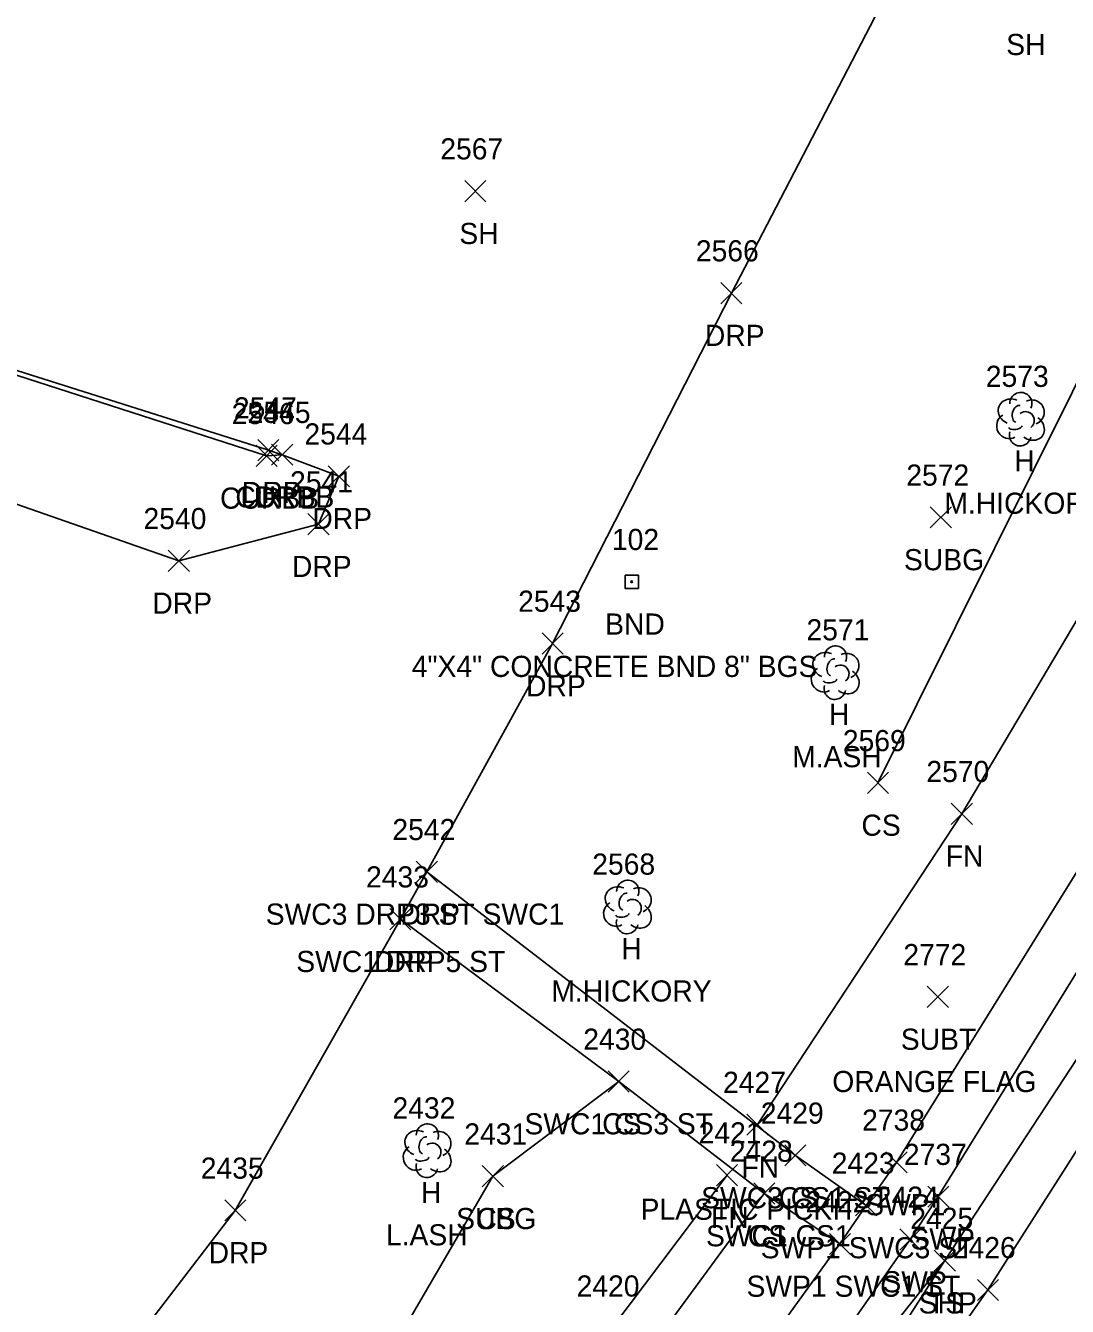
# Model space of a CAD drawing. Extents: x 1477930 to 1480780, y 774090 to 784647.
# Drawn here: x 1479303.9 to 1479402.4, y 774857.9 to 774979 of the extents above; entities that cross this region are included whole.
import ezdxf

# ---------------------------------------------------------------- set-up
doc = ezdxf.new("R2010")
doc.units = 0
for name, color, linetype in [('L_A', 7, 'Continuous'), ('L_C', 7, 'Continuous'), ('L_I', 7, 'Continuous'), ('L_TIC', 7, 'Continuous'), ('LELB', 7, 'Continuous'), ('LFNC', 7, 'Continuous'), ('LTD', 7, 'Continuous'), ('M_A', 7, 'Continuous'), ('M_C', 7, 'Continuous'), ('M_I', 7, 'Continuous'), ('MHBP', 7, 'Continuous'), ('P_A', 7, 'Continuous'), ('P_I', 7, 'Continuous'), ('P_TIC', 7, 'Continuous'), ('PET', 7, 'Continuous'), ('PSP', 7, 'Continuous'), ('R_A', 7, 'Continuous'), ('R_I', 7, 'Continuous'), ('R_TIC', 7, 'Continuous'), ('RC', 7, 'Continuous'), ('RDP', 7, 'Continuous'), ('RSW', 7, 'Continuous'), ('U_A', 7, 'Continuous'), ('U_C', 7, 'Continuous'), ('U_I', 7, 'Continuous'), ('U_TIC', 7, 'Continuous')]:
    doc.layers.add(name, color=color, linetype=linetype)

msp = doc.modelspace()

# ---------------------------------------------------------------- linework, layer by layer
at = {"layer": 'L_TIC'}
for points in [[(1479345.4, 774962.36), (1479347.4, 774964.36)], [(1479347.4, 774962.36), (1479345.4, 774964.36)], [(1479383.48, 774906.4), (1479385.48, 774908.4)], [(1479385.48, 774906.4), (1479383.48, 774908.4)], [(1479391.41, 774903.48), (1479393.41, 774905.48)], [(1479393.41, 774903.48), (1479391.41, 774905.48)], [(1479358.96, 774878.16), (1479360.96, 774880.16)], [(1479360.96, 774878.16), (1479358.96, 774880.16)], [(1479372.09, 774874.08), (1479374.09, 774876.08)], [(1479374.09, 774874.08), (1479372.09, 774876.08)], [(1479375.67, 774871.17), (1479377.67, 774873.17)], [(1479377.67, 774871.17), (1479375.67, 774873.17)], [(1479347.06, 774869.2), (1479349.06, 774871.2)], [(1479349.06, 774869.2), (1479347.06, 774871.2)], [(1479369.21, 774869.3), (1479371.21, 774871.3)], [(1479371.21, 774869.3), (1479369.21, 774871.3)], [(1479372.73, 774867.57), (1479374.73, 774869.57)], [(1479374.73, 774867.57), (1479372.73, 774869.57)], [(1479389.8, 774861.22), (1479391.8, 774863.22)], [(1479391.8, 774861.22), (1479389.8, 774863.22)]]:
    msp.add_lwpolyline(points, dxfattribs=at)
at = {"layer": 'LELB'}
for points in [[(1479384.48, 774907.4), (1479413.9, 774966.54), (1479429.74, 775031.02)], [(1479359.96, 774879.16), (1479348.06, 774870.2), (1479331.08, 774841.01), (1479311.27, 774814.44), (1479269.72, 774770.63), (1479258.46, 774742.87), (1479189.67, 774702.56), (1479160.61, 774665.86)], [(1478962.33, 774641.76), (1478963.97, 774605.71), (1478989.2, 774585.18), (1479035.48, 774565.64), (1479062.1, 774571.6), (1479071.52, 774575.06), (1479101.02, 774601.1), (1479154.98, 774641.54), (1479197.13, 774670.38), (1479247.47, 774711.89), (1479280.68, 774743.82), (1479306.08, 774772.18), (1479339.44, 774816.42), (1479355.38, 774843.56), (1479373.73, 774868.57)], [(1478740.27, 774421.37), (1478804.49, 774448.68), (1478839.51, 774461.41), (1478900.12, 774482.9), (1478933.76, 774495.55), (1478952.86, 774503.55), (1479014.49, 774533.68), (1479069.06, 774560.68), (1479112.01, 774585.56), (1479167.75, 774622.17), (1479210.47, 774656.8), (1479257.79, 774698.97), (1479291.85, 774733.88), (1479316.96, 774764.31), (1479351.88, 774806.96), (1479375.4, 774842.78), (1479390.8, 774862.22)]]:
    msp.add_lwpolyline(points, dxfattribs=at)
at = {"layer": 'LFNC'}
for points in [[(1479373.09, 774875.08), (1479392.41, 774904.48), (1479409.31, 774932.95), (1479448.69, 775010.76), (1479458.93, 775035.46), (1479472.64, 775073.43), (1479490.33, 775128.57)], [(1478963.8, 774657.83), (1478978.61, 774653.25), (1478971.45, 774628.81), (1478963.97, 774605.71), (1479000.4, 774593.85), (1479046.12, 774579.13), (1479053.93, 774576.72), (1479097.31, 774607.25), (1479152.18, 774645.44), (1479192.1, 774673.94), (1479241.74, 774716.53), (1479274.15, 774749.58), (1479299.07, 774777.69), (1479333.92, 774820.28), (1479359.32, 774855.82), (1479370.21, 774870.3)]]:
    msp.add_lwpolyline(points, dxfattribs=at)
at = {"layer": 'LTD'}
for p, q in [((1479397.94, 774941.85), (1479397.94, 774941.85)), ((1479397.94, 774941.85), (1479397.94, 774941.85)), ((1479380.42, 774917.88), (1479380.42, 774917.88)), ((1479380.42, 774917.88), (1479380.42, 774917.88)), ((1479360.77, 774895.72), (1479360.77, 774895.72)), ((1479360.77, 774895.72), (1479360.77, 774895.72)), ((1479341.83, 774872.66), (1479341.83, 774872.66)), ((1479341.83, 774872.66), (1479341.83, 774872.66))]:
    msp.add_line(p, q, dxfattribs=at)
for centre in [(1479397.99, 774943.28), (1479380.46, 774919.31), (1479360.82, 774897.15), (1479341.87, 774874.1)]:
    msp.add_arc(centre, 1.05, 335.5272, 180.9563, dxfattribs=at)
for centre, major_axis, ratio, start_param, end_param in [((1479397.15, 774942.51), (1.21, -0.51), 0.895232, 1.570796, 4.712389), ((1479397.73, 774942.3), (-0.208, -0.792), 0.645439, 3.141593, 6.283185), ((1479398.98, 774942.43), (-1.14, -0.48), 0.949671, 1.570796, 4.712389), ((1479396.86, 774941.14), (0.58, -1.04), 0.959034, 3.141593, 6.283185), ((1479398.44, 774941.68), (-0.5, 0.667), 0.989748, 3.141593, 6.283185), ((1479398.94, 774941.01), (-1.09, 0.79), 0.841452, 1.570796, 4.712389), ((1479397.94, 774940.35), (0.26, 1.06), 0.942809, 1.570796, 4.712389), ((1479397.48, 774941.1), (-0.625, -0.083), 0.423636, 0, 3.141593), ((1479379.62, 774918.54), (1.21, -0.51), 0.895232, 1.570796, 4.712389), ((1479381.46, 774918.46), (-1.14, -0.48), 0.949671, 1.570796, 4.712389), ((1479380.21, 774918.33), (-0.208, -0.792), 0.645439, 3.141593, 6.283185), ((1479380.92, 774917.71), (-0.5, 0.667), 0.989748, 3.141593, 6.283185), ((1479379.33, 774917.17), (0.58, -1.04), 0.959034, 3.141593, 6.283185), ((1479381.42, 774917.04), (-1.09, 0.79), 0.841452, 1.570796, 4.712389), ((1479380.42, 774916.38), (0.26, 1.06), 0.942809, 1.570796, 4.712389), ((1479379.96, 774917.13), (-0.625, -0.083), 0.423636, 0, 3.141593), ((1479359.98, 774896.38), (1.21, -0.51), 0.895232, 1.570796, 4.712389), ((1479360.56, 774896.17), (-0.208, -0.792), 0.645439, 3.141593, 6.283185), ((1479361.81, 774896.3), (-1.14, -0.48), 0.949671, 1.570796, 4.712389), ((1479359.69, 774895.01), (0.58, -1.04), 0.959034, 3.141593, 6.283185), ((1479361.27, 774895.55), (-0.5, 0.667), 0.989748, 3.141593, 6.283185), ((1479361.77, 774894.88), (-1.09, 0.79), 0.841452, 1.570796, 4.712389), ((1479360.77, 774894.22), (0.26, 1.06), 0.942809, 1.570796, 4.712389), ((1479360.31, 774894.97), (-0.625, -0.083), 0.423636, 0, 3.141593), ((1479341.03, 774873.33), (1.21, -0.51), 0.895232, 1.570796, 4.712389), ((1479341.62, 774873.12), (-0.208, -0.792), 0.645439, 3.141593, 6.283185), ((1479342.87, 774873.25), (-1.14, -0.48), 0.949671, 1.570796, 4.712389), ((1479340.74, 774871.95), (0.58, -1.04), 0.959034, 3.141593, 6.283185), ((1479342.33, 774872.5), (-0.5, 0.667), 0.989748, 3.141593, 6.283185), ((1479342.83, 774871.83), (-1.09, 0.79), 0.841452, 1.570796, 4.712389), ((1479341.83, 774871.16), (0.26, 1.06), 0.942809, 1.570796, 4.712389), ((1479341.37, 774871.91), (-0.625, -0.083), 0.423636, 0, 3.141593)]:
    msp.add_ellipse(centre, major_axis=major_axis, ratio=ratio, start_param=start_param, end_param=end_param, dxfattribs=at)
at = {"layer": 'MHBP'}
msp.add_lwpolyline([(1479360.57, 774927.04), (1479361.82, 774927.04), (1479361.82, 774925.79), (1479360.57, 774925.79)], close=True, dxfattribs=at)
msp.add_circle((1479361.19, 774926.42), 0.0833, dxfattribs=at)
at = {"layer": 'P_TIC'}
for points in [[(1479389.8, 774861.22), (1479391.8, 774863.22)], [(1479391.8, 774861.22), (1479389.8, 774863.22)], [(1479393.88, 774858.45), (1479395.88, 774860.45)], [(1479395.88, 774858.45), (1479393.88, 774860.45)]]:
    msp.add_lwpolyline(points, dxfattribs=at)
at = {"layer": 'PET'}
msp.add_lwpolyline([(1479168.73, 774620.31), (1479212.4, 774655.38), (1479259.7, 774697.56), (1479293.15, 774732.73), (1479318.8, 774762.89), (1479333.57, 774781.21), (1479355.81, 774805.14), (1479380.51, 774839), (1479394.88, 774859.45), (1479419.72, 774898.43), (1479440.51, 774934.48), (1479462.36, 774978.06), (1479482.36, 775026.15), (1479497.52, 775065.91), (1479509.28, 775100.79), (1479510.93, 775118.31)], dxfattribs=at)
at = {"layer": 'PSP'}
msp.add_lwpolyline([(1479333.57, 774781.21), (1479353.18, 774806.91), (1479376.82, 774840.34), (1479390.8, 774862.22), (1479415.7, 774900.26), (1479436.53, 774936.29), (1479458.59, 774979.44), (1479478.64, 775027.16), (1479495.22, 775066.68), (1479506.41, 775101.31), (1479509.16, 775114.37), (1479508.43, 775127.01)], dxfattribs=at)
at = {"layer": 'R_TIC'}
for points in [[(1479369.62, 774952.72), (1479371.62, 774954.72)], [(1479371.62, 774952.72), (1479369.62, 774954.72)], [(1479325.67, 774937.33), (1479327.67, 774939.33)], [(1479327.67, 774937.33), (1479325.67, 774939.33)], [(1479325.83, 774937.87), (1479327.83, 774939.87)], [(1479327.83, 774937.87), (1479325.83, 774939.87)], [(1479327.13, 774937.44), (1479329.13, 774939.44)], [(1479329.13, 774937.44), (1479327.13, 774939.44)], [(1479327.13, 774937.44), (1479329.13, 774939.44)], [(1479329.13, 774937.44), (1479327.13, 774939.44)], [(1479332.5, 774935.4), (1479334.5, 774937.4)], [(1479334.5, 774935.4), (1479332.5, 774937.4)], [(1479330.57, 774930.87), (1479332.57, 774932.87)], [(1479332.57, 774930.87), (1479330.57, 774932.87)], [(1479317.37, 774927.4), (1479319.37, 774929.4)], [(1479319.37, 774927.4), (1479317.37, 774929.4)], [(1479352.71, 774919.58), (1479354.71, 774921.58)], [(1479354.71, 774919.58), (1479352.71, 774921.58)], [(1479340.82, 774897.99), (1479342.82, 774899.99)], [(1479342.82, 774897.99), (1479340.82, 774899.99)], [(1479340.82, 774897.99), (1479342.82, 774899.99)], [(1479342.82, 774897.99), (1479340.82, 774899.99)], [(1479340.82, 774897.99), (1479342.82, 774899.99)], [(1479342.82, 774897.99), (1479340.82, 774899.99)], [(1479338.32, 774893.51), (1479340.32, 774895.51)], [(1479340.32, 774893.51), (1479338.32, 774895.51)], [(1479338.32, 774893.51), (1479340.32, 774895.51)], [(1479340.32, 774893.51), (1479338.32, 774895.51)], [(1479358.96, 774878.16), (1479360.96, 774880.16)], [(1479360.96, 774878.16), (1479358.96, 774880.16)], [(1479375.67, 774871.17), (1479377.67, 774873.17)], [(1479377.67, 774871.17), (1479375.67, 774873.17)], [(1479385.24, 774870.51), (1479387.24, 774872.51)], [(1479387.24, 774870.51), (1479385.24, 774872.51)], [(1479372.73, 774867.57), (1479374.73, 774869.57)], [(1479374.73, 774867.57), (1479372.73, 774869.57)], [(1479389.19, 774867.27), (1479391.19, 774869.27)], [(1479391.19, 774867.27), (1479389.19, 774869.27)], [(1479322.7, 774865.97), (1479324.7, 774867.97)], [(1479324.7, 774865.97), (1479322.7, 774867.97)], [(1479382.37, 774866.44), (1479384.37, 774868.44)], [(1479384.37, 774866.44), (1479382.37, 774868.44)], [(1479382.37, 774866.44), (1479384.37, 774868.44)], [(1479384.37, 774866.44), (1479382.37, 774868.44)], [(1479379.89, 774862.8), (1479381.89, 774864.8)], [(1479381.89, 774862.8), (1479379.89, 774864.8)], [(1479379.89, 774862.8), (1479381.89, 774864.8)], [(1479381.89, 774862.8), (1479379.89, 774864.8)], [(1479386.54, 774863.22), (1479388.54, 774865.22)], [(1479388.54, 774863.22), (1479386.54, 774865.22)]]:
    msp.add_lwpolyline(points, dxfattribs=at)
at = {"layer": 'RC'}
msp.add_lwpolyline([(1479328.13, 774938.44), (1479326.67, 774938.33), (1479294.17, 774948.81), (1479291.99, 774949.53)], dxfattribs=at)
at = {"layer": 'RDP'}
for points in [[(1479341.82, 774898.99), (1479353.71, 774920.58), (1479370.62, 774953.72), (1479387.55, 774986.35), (1479411.83, 775033.72), (1479422.89, 775054.64)], [(1479285.91, 774929.13), (1479288.89, 774938.69), (1479318.37, 774928.4), (1479331.57, 774931.87), (1479333.5, 774936.4), (1479328.13, 774938.44), (1479326.83, 774938.87), (1479294.33, 774949.15), (1479291.99, 774949.53)], [(1479339.32, 774894.51), (1479323.7, 774866.97), (1479297.16, 774832.38), (1479261.24, 774793.14), (1479230.98, 774760.26), (1479216.66, 774770.36), (1479214.83, 774766.86), (1479218.05, 774749.14), (1479185.32, 774759.37)]]:
    msp.add_lwpolyline(points, dxfattribs=at)
at = {"layer": 'RSW'}
for points in [[(1479274.17, 774731.39), (1479308.42, 774770.17), (1479343.53, 774813.46), (1479368.77, 774847.04), (1479380.89, 774863.8), (1479383.37, 774867.44), (1479386.24, 774871.51), (1479407.11, 774905.13), (1479428.53, 774941.71), (1479450.08, 774982.66), (1479469.96, 775030.3), (1479484.01, 775070.5), (1479497.13, 775105.7)], [(1479277.58, 774728.25), (1479312.53, 774767.11), (1479348.01, 774809.99), (1479373.39, 774844.03), (1479387.54, 774864.22), (1479390.19, 774868.27), (1479411.38, 774902.61), (1479432.83, 774938.99), (1479454.5, 774980.05), (1479474.41, 775028.7), (1479489.03, 775068.75), (1479501.66, 775103.93)], [(1479380.89, 774863.8), (1479373.73, 774868.57), (1479359.96, 774879.16), (1479339.32, 774894.51), (1479341.82, 774898.99)], [(1479383.37, 774867.44), (1479376.67, 774872.17), (1479341.82, 774898.99)]]:
    msp.add_lwpolyline(points, dxfattribs=at)
at = {"layer": 'U_TIC'}
for points in [[(1479389.42, 774931.51), (1479391.42, 774933.51)], [(1479391.42, 774931.51), (1479389.42, 774933.51)], [(1479389.14, 774886.16), (1479391.14, 774888.16)], [(1479391.14, 774886.16), (1479389.14, 774888.16)], [(1479347.06, 774869.2), (1479349.06, 774871.2)], [(1479349.06, 774869.2), (1479347.06, 774871.2)]]:
    msp.add_lwpolyline(points, dxfattribs=at)

# ---------------------------------------------------------------- texts
at = {"layer": 'L_A'}
for s, p in [('SH', (1479396.61, 774976.23)), ('SH', (1479344.89, 774958.36)), ('H', (1479397.37, 774936.85)), ('H', (1479379.85, 774912.88)), ('CS', (1479382.92, 774902.4)), ('FN', (1479390.89, 774899.48)), ('H', (1479360.2, 774890.72)), ('CS', (1479358.4, 774874.16)), ('FN', (1479371.57, 774870.08)), ('H', (1479341.26, 774867.66)), ('CS', (1479375.11, 774867.17)), ('CS', (1479346.5, 774865.2)), ('FN', (1479368.69, 774865.3)), ('CS', (1479372.17, 774863.57)), ('TS', (1479389.21, 774857.22))]:
    msp.add_text(s, height=2, dxfattribs=at).set_placement(p)
at = {"layer": 'L_C'}
for s, p in [('M.HICKORY', (1479390.76, 774932.85)), ('M.ASH', (1479376.37, 774908.88)), ('M.HICKORY', (1479353.59, 774886.72)), ('PLASTIC PICKIT', (1479362.03, 774866.08)), ('L.ASH', (1479337.95, 774863.66))]:
    msp.add_text(s, height=2, dxfattribs=at).set_placement(p)
at = {"layer": 'L_I'}
for s, p in [('2567', (1479343.09, 774966.36)), ('2573', (1479394.68, 774944.85)), ('2571', (1479377.72, 774920.88)), ('2569', (1479381.16, 774910.4)), ('2570', (1479389.06, 774907.48)), ('2568', (1479357.46, 774898.72)), ('2430', (1479356.61, 774882.16)), ('2427', (1479369.83, 774878.08)), ('2432', (1479338.57, 774875.66)), ('2429', (1479373.4, 774875.17)), ('2431', (1479345.36, 774873.2)), ('2421', (1479367.52, 774873.3)), ('2428', (1479370.47, 774871.57)), ('2425', (1479387.54, 774865.22)), ('2420', (1479355.98, 774858.82))]:
    msp.add_text(s, height=2, dxfattribs=at).set_placement(p)
at = {"layer": 'M_A'}
msp.add_text('BND', height=2, dxfattribs=at).set_placement((1479358.68, 774921.42))
at = {"layer": 'M_C'}
msp.add_text('4"X4" CONCRETE BND 8" BGS', height=2, dxfattribs=at).set_placement((1479340.39, 774917.42))
at = {"layer": 'M_I'}
msp.add_text('102', height=2, dxfattribs=at).set_placement((1479359.32, 774929.42))
at = {"layer": 'P_A'}
msp.add_text('SHP', height=2, dxfattribs=at).set_placement((1479388.33, 774857.22))
at = {"layer": 'P_I'}
for s, p in [('2425', (1479387.54, 774865.22)), ('2426', (1479391.56, 774862.45))]:
    msp.add_text(s, height=2, dxfattribs=at).set_placement(p)
at = {"layer": 'R_A'}
for s, p in [('DRP', (1479368.11, 774948.72)), ('DRP', (1479324.32, 774933.87)), ('CURBB', (1479322.26, 774933.33)), ('CURBB', (1479323.71, 774933.44)), ('DRP', (1479325.61, 774933.44)), ('DRP', (1479330.99, 774931.4)), ('DRP', (1479329.06, 774926.87)), ('DRP', (1479315.86, 774923.4)), ('DRP', (1479351.2, 774915.58)), ('SWC3 DRP3 ST SWC1', (1479326.58, 774893.99)), ('SWC3 DRP3 ST SWC1', (1479326.58, 774893.99)), ('DRP', (1479339.31, 774893.99)), ('SWC1 DRP5 ST', (1479329.47, 774889.51)), ('DRP', (1479336.81, 774889.51)), ('SWC1 CS3 ST', (1479351.05, 774874.16)), ('SWC3 CS1 ST', (1479367.76, 774867.17)), ('SWP1', (1479383.28, 774866.51)), ('SWC1 CS1', (1479368.22, 774863.57)), ('SWP', (1479387.55, 774863.27)), ('SWP1 SWC3 ST', (1479373.39, 774862.44)), ('SWP1 SWC3 ST', (1479373.39, 774862.44)), ('DRP', (1479321.18, 774861.97)), ('SWP1 SWC1 ST', (1479372.05, 774858.8)), ('SWP1 SWC1 ST', (1479372.05, 774858.8)), ('SWP', (1479384.9, 774859.22))]:
    msp.add_text(s, height=2, dxfattribs=at).set_placement(p)
at = {"layer": 'R_I'}
for s, p in [('2566', (1479367.26, 774956.72)), ('2546', (1479323.36, 774941.33)), ('2547', (1479323.57, 774941.87)), ('2545', (1479324.87, 774941.44)), ('2545', (1479324.87, 774941.44)), ('2544', (1479330.24, 774939.4)), ('2541', (1479328.88, 774934.87)), ('2540', (1479315.02, 774931.4)), ('2543', (1479350.45, 774923.58)), ('2542', (1479338.56, 774901.99)), ('2542', (1479338.56, 774901.99)), ('2542', (1479338.56, 774901.99)), ('2433', (1479336.07, 774897.51)), ('2433', (1479336.07, 774897.51)), ('2430', (1479356.61, 774882.16)), ('2429', (1479373.4, 774875.17)), ('2738', (1479382.98, 774874.51)), ('2428', (1479370.47, 774871.57)), ('2737', (1479386.93, 774871.27)), ('2435', (1479320.44, 774869.97)), ('2423', (1479380.11, 774870.44)), ('2423', (1479380.11, 774870.44)), ('2424', (1479384.28, 774867.22)), ('2422', (1479377.63, 774866.8)), ('2422', (1479377.63, 774866.8))]:
    msp.add_text(s, height=2, dxfattribs=at).set_placement(p)
at = {"layer": 'U_A'}
for s, p in [('SUBG', (1479386.94, 774927.51)), ('SUBT', (1479386.64, 774882.16)), ('SUBG', (1479344.59, 774865.2))]:
    msp.add_text(s, height=2, dxfattribs=at).set_placement(p)
at = {"layer": 'U_C'}
msp.add_text('ORANGE FLAG', height=2, dxfattribs=at).set_placement((1479380.16, 774878.16))
at = {"layer": 'U_I'}
for s, p in [('2572', (1479387.16, 774935.51)), ('2772', (1479386.88, 774890.16)), ('2431', (1479345.36, 774873.2)), ('2420', (1479355.98, 774858.82))]:
    msp.add_text(s, height=2, dxfattribs=at).set_placement(p)

doc.saveas('drawing.dxf')
